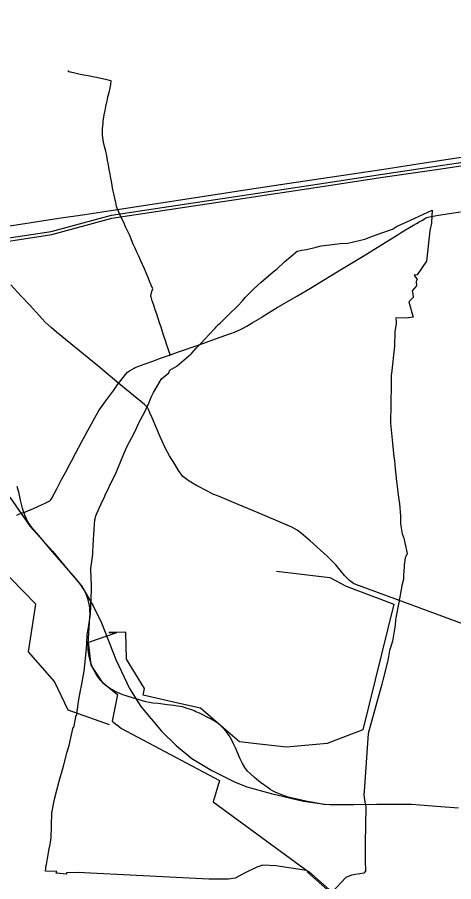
# Model space of a CAD drawing. Extents: x -789162 to -606354, y -1062736 to -945481.
# Drawn here: x -717217 to -715127, y -983104 to -978966 of the extents above; entities that cross this region are included whole.
import ezdxf

# ---------------------------------------------------------------- set-up
doc = ezdxf.new("R2010")
doc.units = 0
for name, color, linetype in [('_Hranice řešeného území', 7, 'Continuous'), ('_SIRSI VZTAHY_CYKLOTRASY MISTNI N', 7, 'Continuous'), ('_SIRSI VZTAHY_ELEKTRICKE VEDENI VN 110 kV S', 7, 'Continuous'), ('_SIRSI VZTAHY_SILNICE II TRIDY_STAV', 7, 'Continuous'), ('_SIRSI VZTAHY_VTL PLYNOVOD', 7, 'Continuous'), ('_SIRSI VZTAHY_ZELEZNICE NAVRH', 7, 'Continuous'), ('_SIRSI VZTAHY_ZELEZNICE STAV', 7, 'Continuous')]:
    doc.layers.add(name, color=color, linetype=linetype)

msp = doc.modelspace()

# ---------------------------------------------------------------- linework, layer by layer
at = {"layer": '_Hranice řešeného území'}
msp.add_lwpolyline([(-717058.1, -982912.9), (-717054.9, -982896.2), (-717050.8, -982773.7), (-717038.5, -982708.4), (-717016.1, -982622.8), (-716998.6, -982561.3), (-716993.8, -982544.3), (-716977.4, -982482.7), (-716969.1, -982451.3), (-716949, -982364.2), (-716945.7, -982364.9), (-716935.1, -982307.1), (-716932.5, -982307.3), (-716931.5, -982300.4), (-716922.6, -982231.2), (-716913.7, -982187.9), (-716909.1, -982165.7), (-716896.6, -982096.5), (-716892.8, -982064.9), (-716888.8, -982019.5), (-716884.6, -981967.2), (-716882.3, -981920.9), (-716875.6, -981887.6), (-716865.7, -981823.5), (-716863.3, -981746.4), (-716862.1, -981709.7), (-716861.8, -981683.5), (-716864.5, -981611), (-716864.7, -981603.7), (-716857.2, -981548.8), (-716855.4, -981533.6), (-716853.2, -981486.3), (-716852.6, -981475.7), (-716852.5, -981473.8), (-716849.9, -981431.6), (-716849.4, -981427.1), (-716848.2, -981409.5), (-716847.6, -981400.4), (-716847, -981394.2), (-716845.4, -981372), (-716844.6, -981367.1), (-716840.7, -981351.7), (-716825, -981315.9), (-716805.2, -981273.5), (-716800, -981262.7), (-716795.8, -981254), (-716776.8, -981213.3), (-716744.1, -981145.4), (-716736.9, -981129.7), (-716735.4, -981126.4), (-716706.1, -981055.1), (-716700.3, -981041.2), (-716692.3, -981021.9), (-716656.2, -980953.6), (-716646.4, -980932.5), (-716632.6, -980904.7), (-716605.1, -980850.8), (-716599.4, -980840.2), (-716597.8, -980836.5), (-716594.3, -980828.6), (-716590.6, -980820.2), (-716575.9, -980784.3), (-716565.2, -980762.6), (-716549, -980735), (-716526.1, -980696.3), (-716491.8, -980667.1), (-716486.4, -980655), (-716453.1, -980635.5), (-716451, -980633.7), (-716384, -980577.1), (-716381.3, -980574), (-716359.1, -980548.9), (-716357, -980546.7), (-716351.9, -980541.3), (-716347.1, -980536.5), (-716336, -980525.8), (-716320.8, -980508.3), (-716271.8, -980457.3), (-716267.9, -980452.6), (-716264.5, -980448), (-716261.1, -980443.7), (-716258.3, -980441), (-716255.7, -980438.5), (-716245.8, -980429.8), (-716210.2, -980395.6), (-716158, -980344.5), (-716139.9, -980324.8), (-716137.9, -980322.6), (-716124.9, -980306.7), (-716121.2, -980302.2), (-716109.9, -980291), (-716082.9, -980264.8), (-716048.7, -980233.2), (-715992, -980184.9), (-715972.2, -980169.8), (-715936.6, -980136.6), (-715876.1, -980086), (-715854.1, -980080.6), (-715842.3, -980078.5), (-715832.1, -980076.7), (-715784.8, -980065.4), (-715761.5, -980059.8), (-715720.9, -980055.8), (-715670, -980049), (-715634.3, -980047.4), (-715552.2, -980027.8), (-715515.2, -980014.2), (-715470.6, -979997.7), (-715420.6, -979979.3), (-715400.6, -979967.1), (-715333.9, -979936.8), (-715230.6, -979889.8), (-715232.3, -979947.5), (-715233.2, -979951.5), (-715241.3, -979986.5), (-715241.5, -979988.1), (-715257.7, -980132.9), (-715301.3, -980198.7), (-715315.5, -980200.1), (-715301.7, -980220.9), (-715305.8, -980229.8), (-715304.5, -980251.8), (-715325.3, -980275.4), (-715323.1, -980289.7), (-715320.5, -980306.8), (-715341.1, -980327.4), (-715321.5, -980400.6), (-715353.9, -980405.3), (-715403.7, -980405.2), (-715402.5, -980423.6), (-715401.9, -980432.7), (-715407.9, -980470.7), (-715410.3, -980540.8), (-715425, -980670.5), (-715425.8, -980678), (-715426.5, -980684), (-715427, -980722.9), (-715429.2, -980909.5), (-715420.5, -981005.2), (-715412.9, -981070.1), (-715410.8, -981087.3), (-715410.6, -981089.6), (-715406.8, -981127.2), (-715402.5, -981170.9), (-715402.2, -981173.8), (-715402, -981175.6), (-715399.8, -981197.5), (-715390.6, -981264.2), (-715387.5, -981286), (-715386.6, -981292.6), (-715381.7, -981353.2), (-715381.3, -981390.3), (-715373.6, -981438.1), (-715366.8, -981454.3), (-715365.7, -981459.7), (-715364.5, -981466.2), (-715361.4, -981481.3), (-715349.2, -981533.3), (-715355.2, -981546.4), (-715358.2, -981551), (-715358.5, -981553.3), (-715363.9, -981589), (-715366.3, -981623.4), (-715366.5, -981629.5), (-715367.1, -981656.1), (-715375.6, -981685.1), (-715376.8, -981693.8), (-715377.3, -981696.8), (-715378.7, -981705.1), (-715386.7, -981750), (-715387.3, -981754), (-715388.6, -981761.8), (-715389.4, -981767), (-715403.6, -981840.8), (-715405.5, -981850.6), (-715406.7, -981875.9), (-715420.5, -981951.8), (-715428.4, -981978.3), (-715434.1, -981997.6), (-715442.5, -982044.9), (-715465.4, -982138.9), (-715470.7, -982158.3), (-715535.6, -982395), (-715556.3, -982671.6), (-715557.4, -982686.6), (-715555.3, -982702.1), (-715550.5, -982730.3), (-715549.1, -982738.1), (-715547.6, -982747.1), (-715550.2, -982918.4), (-715551.4, -983002.5), (-715549, -983054.1), (-715557.8, -983063.5), (-715617, -983072.6), (-715643, -983083.1), (-715709.2, -983153.8), (-715818.5, -983056.5), (-715832.4, -983050.8), (-715978.6, -983027.5), (-716040.1, -983025.5), (-716070.3, -983034.2), (-716128.5, -983063), (-716173.3, -983087.4), (-716204.6, -983091.2), (-716289, -983092.1), (-716300.1, -983091.6), (-716928, -983059.1), (-716980.5, -983060.8), (-716981.6, -983068.5), (-717031.1, -983062.6), (-717028.2, -983055.3), (-717081.8, -983053.1), (-717080.9, -983041.7), (-717080.3, -983038.1), (-717079.4, -983032.5), (-717077.6, -983022), (-717072.7, -982992.5), (-717064, -982946.9), (-717060, -982925.4)], close=True, dxfattribs=at)
at = {"layer": '_SIRSI VZTAHY_CYKLOTRASY MISTNI N'}
for points in [[(-716775.2, -982353.3), (-716973.2, -982282.9), (-717038.8, -982145.6), (-717163.7, -982003.4), (-717128.5, -981775.7), (-717369, -981529.5), (-717983.2, -981246.2), (-718025.8, -981031.5), (-718207.1, -981003.7)], [(-715975.8, -981617.7), (-715719.8, -981648.1), (-715642.2, -981688.9), (-715412.8, -981774.8), (-715561.2, -982376.2), (-715732.3, -982442.8), (-715928.2, -982460), (-716057.6, -982444.8), (-716153, -982433.5), (-716230.6, -982366.7), (-716338.8, -982273.6), (-716447.4, -982248.7), (-716614.5, -982210.5), (-716607.1, -982178.4), (-716693.9, -982039), (-716697.1, -981909.6), (-716778.6, -981910.6), (-716740.1, -981910.4)], [(-716874.3, -981956.8), (-716740.1, -981910.4)], [(-716877.1, -981955.9), (-716864.5, -982067.4), (-716810.9, -982148.3), (-716736.3, -982207.2), (-716762.6, -982335.4), (-716718.5, -982370.1), (-716248.9, -982619.2), (-716278.3, -982721.2), (-715813, -983062.8)], [(-715827.2, -983057.7), (-715717.2, -983154.8), (-715710.5, -983149.7)]]:
    msp.add_lwpolyline(points, dxfattribs=at)
at = {"layer": '_SIRSI VZTAHY_ELEKTRICKE VEDENI VN 110 kV S'}
for points in [[(-717427.9, -980047.8), (-717054.2, -979990.7), (-716766.4, -979912.4), (-716438.6, -979863.4), (-716172.3, -979823.4), (-715749.2, -979759.5), (-715467.8, -979716.8), (-715221.8, -979680.6), (-714835.8, -979623.1), (-714446.8, -979563.7), (-714058.3, -979502.7), (-713815.7, -979467.1), (-713540.8, -979423.4), (-713133.9, -979366.9), (-712767.4, -979309.3), (-712413.6, -979253.8), (-712065.2, -979188.8), (-711661, -979110.9), (-711315, -979045.1), (-710898.2, -978965.7), (-710662.7, -979138), (-710422.5, -979304.8)], [(-717425.8, -980062.7), (-717051.1, -980005.5), (-716763.3, -979927.1), (-716436.3, -979878.2), (-716170.1, -979838.2), (-715747, -979774.4), (-715465.6, -979731.6), (-715219.6, -979695.5), (-714833.6, -979637.9), (-714444.6, -979578.5), (-714056, -979517.6), (-713813.4, -979482), (-713538.6, -979438.2), (-713131.7, -979381.7), (-712765, -979324.1), (-712410.9, -979268.6), (-712062.5, -979203.6), (-711658.3, -979125.6), (-711312.1, -979059.8), (-710901.4, -978981.6), (-710671.7, -979150), (-710445.4, -979339.1)], [(-712587.4, -979257.8), (-712812.5, -979291.9), (-713067.7, -979330.5), (-713325.7, -979369.7), (-713572.2, -979407.3), (-713775.6, -979438.3), (-714024.6, -979475.9), (-714208, -979503.8), (-714404.1, -979533.4), (-714609.6, -979564.6), (-714805.1, -979594.4), (-714894.3, -979608.1), (-714984.9, -979621.7), (-715247.4, -979661.5), (-715461.7, -979693.9), (-715709.4, -979731.3), (-715892.3, -979758.8), (-716104.1, -979790.9), (-716311.2, -979822.2), (-716769.2, -979891.8), (-716892.7, -979911.3), (-717017.9, -979929.6), (-717201.4, -979957.5), (-717403.7, -979988.4)]]:
    msp.add_lwpolyline(points, dxfattribs=at)
at = {"layer": '_SIRSI VZTAHY_SILNICE II TRIDY_STAV'}
msp.add_lwpolyline([(-715037.1, -981886.6), (-715214, -981821.5), (-715360.4, -981766.8), (-715534.2, -981704), (-715595.1, -981681.6), (-715607.2, -981676), (-715626.2, -981661.2), (-715649.5, -981637.6), (-715690.9, -981586.9), (-715732, -981546), (-715813.5, -981472.5), (-715855.3, -981436.5), (-715875.9, -981420.6), (-715901.4, -981406.9), (-715969.1, -981377.9), (-716093.6, -981325.7), (-716159.5, -981297.7), (-716253.5, -981258.9), (-716280.5, -981248.1), (-716303.2, -981236.5), (-716358, -981206.8), (-716385.3, -981191.7), (-716403.5, -981180.1), (-716413.6, -981172.4), (-716423.4, -981163.8), (-716432.1, -981153.1), (-716444.8, -981135.9), (-716462.8, -981105.5), (-716487.4, -981065), (-716506.7, -981029.8), (-716530.3, -980977.7), (-716570.7, -980883), (-716581.6, -980858.9), (-716587.1, -980845.9), (-716594, -980833.8), (-716607.3, -980818.6), (-716729.8, -980718.7), (-716831.6, -980634.8), (-716960.2, -980528.2), (-717028.5, -980473.7), (-717054.9, -980451.4), (-717082.7, -980425.2), (-717155.2, -980346.1), (-717198.1, -980300.1), (-717248.1, -980246.4)], dxfattribs=at)
at = {"layer": '_SIRSI VZTAHY_VTL PLYNOVOD'}
for points in [[(-716974.5, -979222.4), (-716974, -979222.6), (-716972.8, -979222.9), (-716972.4, -979223.1), (-716972.7, -979224.2), (-716972.9, -979224.8), (-716973.1, -979225.2)], [(-716973.1, -979225.2), (-716973.6, -979225)], [(-716485.9, -980578.5), (-716486, -980578), (-716486.3, -980577.1), (-716494.4, -980552.2), (-716501.6, -980530.8), (-716507.6, -980512.9), (-716514.4, -980492.6), (-716521.3, -980471.5), (-716528.5, -980449.7), (-716535.5, -980428.3), (-716542.3, -980407.4), (-716549.3, -980386.6), (-716556.2, -980366.1), (-716563.6, -980344), (-716570.2, -980323.7), (-716576.5, -980304.1), (-716577.3, -980303.1), (-716577.7, -980300), (-716575.1, -980289.2), (-716570.3, -980274.4), (-716568.2, -980265.1), (-716575.5, -980247.4), (-716583.5, -980228.8), (-716591.9, -980208.6), (-716599.8, -980189.4), (-716608.1, -980170), (-716617.6, -980148.8), (-716627, -980128.3), (-716635.2, -980109.8), (-716643.6, -980090.6), (-716652.3, -980070.9), (-716659.9, -980055.6), (-716661.2, -980051.5), (-716670.3, -980030.9), (-716680, -980007.8), (-716689, -979987.9), (-716698, -979968.1), (-716707.1, -979948.7), (-716717.3, -979926.9), (-716723.9, -979912.7), (-716730.9, -979898.5), (-716735.6, -979887.2), (-716741, -979871.1), (-716745.6, -979851.6), (-716750.3, -979831.3), (-716755, -979810.8), (-716759, -979791.5), (-716762.8, -979771.4), (-716766.4, -979750.8), (-716769, -979736.5), (-716772.5, -979716.1), (-716776.2, -979694.2), (-716780.1, -979672.3), (-716784.2, -979650.9), (-716788.6, -979628.4), (-716793.6, -979606.6), (-716798.8, -979584.8), (-716803.6, -979563), (-716807.4, -979541.5), (-716808.8, -979529.9), (-716809.3, -979518.6), (-716809.4, -979518), (-716808.7, -979500.3), (-716807.6, -979485.8), (-716806.3, -979474), (-716805, -979461.9), (-716804.1, -979453.2), (-716800.4, -979432.1), (-716796.6, -979412.4), (-716792.5, -979392.1), (-716788.1, -979372.6), (-716785.4, -979359.9), (-716782.6, -979346.8), (-716777.4, -979326.4), (-716772.8, -979304.2), (-716769.5, -979287.5), (-716766.6, -979270.8), (-716766.6, -979270.7), (-716766.7, -979270.3), (-716767, -979270.1), (-716774.5, -979268), (-716795.1, -979263.4), (-716816.1, -979258.3), (-716836.9, -979253.9), (-716856.4, -979250.3), (-716877.2, -979246.3), (-716898.8, -979242.2), (-716922.3, -979237.7), (-716941.4, -979233.4), (-716961.4, -979228.6), (-716963.5, -979227.8), (-716969.1, -979226.6), (-716969.5, -979226.5), (-716973.1, -979225.2)], [(-716484.7, -980582), (-716483.4, -980581.6), (-716449.1, -980569.1), (-716411, -980555.6), (-716374.3, -980542.9), (-716323, -980525.6), (-716284.9, -980511.8), (-716240.7, -980495.8), (-716200.1, -980481.4), (-716194.1, -980479.5), (-716193.9, -980479.4), (-716177.1, -980473.9), (-716144.2, -980459.4), (-716116.9, -980444.1), (-716091.5, -980428.8), (-716047.1, -980402.1), (-716043.8, -980400), (-716013.8, -980381.3), (-715971.8, -980355.7), (-715930, -980330.7), (-715877.9, -980300.5), (-715813.1, -980262.2), (-715758.4, -980229), (-715706.4, -980197.4), (-715672.6, -980177), (-715623.4, -980147.5), (-715561, -980109.7), (-715561, -980109.7), (-715560.7, -980109.6), (-715506.7, -980076.5), (-715455.3, -980044.4), (-715397.8, -980008.5), (-715397.8, -980008.5), (-715383.8, -979998.9), (-715365.2, -979988.3), (-715337.8, -979972.2), (-715319, -979961), (-715304.6, -979952.3), (-715291.7, -979944.8), (-715276.9, -979936.2), (-715265.2, -979929), (-715265.1, -979929), (-715264.9, -979928.9), (-715261.5, -979926.9), (-715259.9, -979926), (-715258.4, -979925.2), (-715253.4, -979923.8), (-715249.5, -979922.9), (-715234.2, -979919.8), (-715198.8, -979913.7), (-715146.5, -979905.3), (-715094.1, -979896.7)], [(-717219.4, -981349.7), (-717195.5, -981338.4), (-717194.9, -981338.1), (-717180.4, -981334.5), (-717178.8, -981334.1), (-717178.6, -981334), (-717177.2, -981333.5), (-717155.5, -981324.3), (-717142.6, -981318.1), (-717115.2, -981305.7), (-717086.1, -981292.8), (-717061.5, -981281.2), (-717057.5, -981277.9), (-717055.8, -981275.9), (-717050.8, -981267.9), (-717027.9, -981223.1), (-717004.4, -981178.9), (-716980, -981133.6), (-716972.5, -981119.7), (-716972.5, -981119.7), (-716957, -981090.6), (-716935.9, -981050.4), (-716909.6, -980999.7), (-716889.9, -980963.9), (-716878.8, -980943.9), (-716870.8, -980928.7), (-716852, -980893.6), (-716829.7, -980854.6), (-716820.8, -980841.6), (-716792.4, -980801.9), (-716754.9, -980751.2), (-716734.8, -980722.8), (-716733.4, -980720.8), (-716727, -980712.4), (-716721.3, -980705.1), (-716698.7, -980676.3), (-716688.7, -980664.4), (-716679.6, -980657.5), (-716668, -980651.1), (-716657.2, -980644.7), (-716653, -980642.3), (-716651.5, -980641.7), (-716647.6, -980640.4), (-716639, -980637.5), (-716603.7, -980625.4), (-716567.5, -980612.2), (-716530.3, -980598.2), (-716487.5, -980582.8), (-716487.4, -980582.8), (-716484.7, -980582)], [(-716485.9, -980578.5), (-716485.7, -980578.4), (-716485.4, -980578.3), (-716485.3, -980578.8), (-716485.2, -980579.2), (-716485.4, -980579.3), (-716485.6, -980579.3)], [(-716485.9, -980578.5), (-716485.7, -980578.9), (-716485.7, -980579.1), (-716485.6, -980579.3)], [(-716484.7, -980582), (-716485.5, -980579.8), (-716485.6, -980579.3)]]:
    msp.add_lwpolyline(points, dxfattribs=at)
at = {"layer": '_SIRSI VZTAHY_ZELEZNICE NAVRH'}
for points in [[(-717253.4, -981262.4), (-717154.5, -981403.2), (-717046.8, -981522.7)], [(-717046.8, -981522.7), (-716988.5, -981593.1), (-716909.5, -981687.8), (-716852.2, -981786.8), (-716814.3, -981864), (-716745.2, -982040.2), (-716679.9, -982179.1), (-716625.1, -982265.7), (-716525.6, -982382.7), (-716456.5, -982452.5), (-716381.2, -982513.5), (-716284.8, -982571.4), (-716177.1, -982626.2), (-716117.4, -982649.2), (-716001.6, -982681.6), (-715846.1, -982717.7), (-715744, -982732.7)]]:
    msp.add_lwpolyline(points, dxfattribs=at)
at = {"layer": '_SIRSI VZTAHY_ZELEZNICE STAV'}
msp.add_lwpolyline([(-715103.9, -982752.3), (-715188.3, -982744.9), (-715289.6, -982736.7), (-715329.6, -982733.9), (-715497.2, -982734.9), (-715605.6, -982735.7), (-715660.9, -982736.2), (-715691.7, -982736.6), (-715719.5, -982735.8), (-715750.4, -982733.9), (-715782.5, -982728.7), (-715827.7, -982719.5), (-715855.2, -982713.2), (-715890.2, -982705.7), (-715920.3, -982698.6), (-715962.7, -982683.2), (-715981.8, -982674.9), (-715994.1, -982668.7), (-716005.3, -982662.1), (-716016, -982654.7), (-716051.4, -982629.4), (-716080, -982605.7), (-716100.4, -982588.2), (-716113.8, -982574.2), (-716126.5, -982556.7), (-716138.6, -982537.8), (-716151.8, -982512.5), (-716172.4, -982463.5), (-716180.6, -982444.4), (-716187.9, -982429.1), (-716195.5, -982415.2), (-716202.3, -982403.8), (-716216.2, -982384.9), (-716231.7, -982367.4), (-716250.7, -982350.3), (-716269.5, -982336.7), (-716288.3, -982325.2), (-716344.2, -982297.8), (-716361.2, -982290.1), (-716370, -982286.1), (-716381.3, -982281.8), (-716402.7, -982274.1), (-716416.4, -982269.3), (-716425.5, -982267.1), (-716436.2, -982265.1), (-716449.3, -982263), (-716467.8, -982260.3), (-716499.7, -982256.7), (-716542.1, -982251.5), (-716567.2, -982248.8), (-716584.1, -982246.3), (-716601.5, -982242.7), (-716633.4, -982234), (-716685.5, -982217.2), (-716700.7, -982212.1), (-716711.2, -982208.7), (-716725.7, -982203.2), (-716737.6, -982198.4), (-716751.8, -982191.6), (-716761.2, -982185.9), (-716775.9, -982176.9), (-716787.7, -982167.6), (-716798.8, -982158.2), (-716807.9, -982149.5), (-716816.8, -982139.9), (-716824.6, -982130.6), (-716832.4, -982120.7), (-716840.9, -982107.1), (-716849.4, -982092.3), (-716856.3, -982078.6), (-716865.4, -982056.1), (-716873.3, -982026.4), (-716876.1, -982006.9), (-716877.4, -981991.6), (-716877.5, -981964.6), (-716868.7, -981836.1), (-716867.9, -981822.6), (-716869, -981807.2), (-716869.5, -981795.6), (-716871.3, -981780.9), (-716875.7, -981761.5), (-716879.6, -981749.9), (-716884.3, -981734.8), (-716890.9, -981719.7), (-716895.8, -981709.7), (-716900.7, -981700.6), (-716912.1, -981682.8), (-716938.2, -981650.5), (-717046.8, -981525.6), (-717124, -981435.9), (-717135.6, -981421.7), (-717145.1, -981410.3), (-717154.7, -981396.9), (-717164.4, -981382), (-717172.5, -981367.1), (-717180.9, -981349.1), (-717187.6, -981331.9), (-717192.5, -981315.4), (-717201.2, -981277.2), (-717210.3, -981237.9), (-717212.4, -981229.3), (-717218, -981211.4)], dxfattribs=at)

doc.saveas('drawing.dxf')
